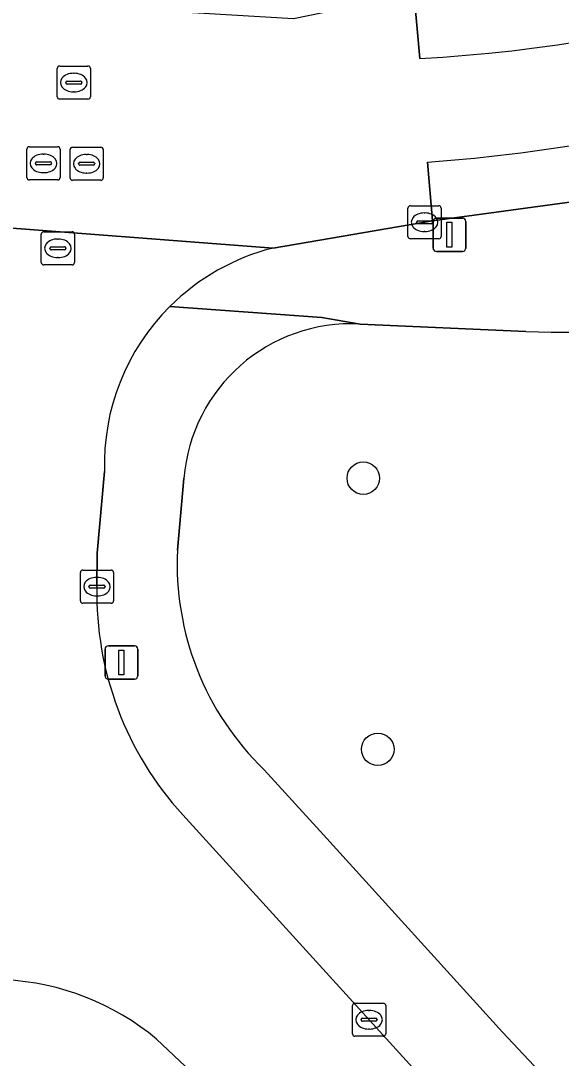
# Model space of a CAD drawing. Extents: x 161772 to 163126, y 383092 to 383917.
# Drawn here: x 162558.96 to 162575.24, y 383619.03 to 383650.31 of the extents above; entities that cross this region are included whole.
import ezdxf

# ---------------------------------------------------------------- set-up
doc = ezdxf.new("R2010")
doc.units = 0
for name, color, linetype in [('IMGEO_Boom', 7, 'Continuous'), ('IMGEO_Groenvoorziening', 7, 'Continuous'), ('IMGEO_Kolk', 7, 'Continuous'), ('IMGEO_Lichtmast', 7, 'Continuous'), ('IMGEO_Rijbaan_lokaal_gesloten', 7, 'Continuous'), ('IMGEO_Rijbaan_lokaal_open', 7, 'Continuous'), ('IMGEO_Rioolput', 7, 'Continuous'), ('IMGEO_Voetpad_open', 7, 'Continuous')]:
    doc.layers.add(name, color=color, linetype=linetype)

msp = doc.modelspace()

# ---------------------------------------------------------------- linework, layer by layer
at = {"layer": 'IMGEO_Boom'}
for centre in [(162569.277, 383636.516), (162569.714, 383628.341)]:
    msp.add_circle(centre, 0.489, dxfattribs=at)
at = {"layer": 'IMGEO_Groenvoorziening'}
for points in [[(162574.171, 383640.938), (162569.179, 383641.163)], [(162566.289, 383627.725), (162568.074, 383625.76), (162573.473, 383619.814), (162580.002, 383612.864), (162602.436, 383619.747), (162596.476, 383639.572)], [(162563.875, 383636.508), (162563.681, 383634.342)]]:
    msp.add_lwpolyline(points, dxfattribs=at)
for centre, radius, start, end in [((162575.586, 383681.085), 40.172, 267.9816, 285.5526), ((162568.911, 383636.119), 5.051, 86.963, 175.58), ((162572.283, 383633.91), 8.613, 177.1254, 225.897)]:
    msp.add_arc(centre, radius, start, end, dxfattribs=at)
at = {"layer": 'IMGEO_Kolk'}
for p, q in [((162570.623, 383643.805), (162570.623, 383644.657)), ((162570.698, 383644.731), (162571.55, 383644.731)), ((162571.111, 383644.511), (162571.136, 383644.511)), ((162571.624, 383644.657), (162571.624, 383643.805)), ((162570.882, 383644.225), (162570.882, 383644.237)), ((162571.32, 383644.188), (162570.922, 383644.188)), ((162570.925, 383644.274), (162571.323, 383644.274)), ((162571.366, 383644.237), (162571.366, 383644.225)), ((162571.134, 383643.951), (162571.109, 383643.951)), ((162571.55, 383643.731), (162570.698, 383643.731)), ((162560.753, 383632.819), (162560.753, 383633.671)), ((162560.828, 383633.745), (162561.68, 383633.745)), ((162561.241, 383633.525), (162561.266, 383633.525)), ((162561.754, 383633.671), (162561.754, 383632.819)), ((162561.012, 383633.239), (162561.012, 383633.251)), ((162561.45, 383633.202), (162561.052, 383633.202)), ((162561.055, 383633.288), (162561.453, 383633.288)), ((162561.496, 383633.251), (162561.496, 383633.239)), ((162561.264, 383632.965), (162561.239, 383632.965)), ((162561.68, 383632.745), (162560.828, 383632.745)), ((162569.026, 383620.688), (162569.878, 383620.688)), ((162568.951, 383619.762), (162568.951, 383620.614)), ((162569.439, 383620.468), (162569.464, 383620.468)), ((162569.952, 383620.614), (162569.952, 383619.762)), ((162569.21, 383620.182), (162569.21, 383620.194)), ((162569.648, 383620.145), (162569.25, 383620.145)), ((162569.253, 383620.231), (162569.651, 383620.231)), ((162569.694, 383620.194), (162569.694, 383620.182)), ((162569.462, 383619.908), (162569.437, 383619.908)), ((162569.878, 383619.688), (162569.026, 383619.688))]:
    msp.add_line(p, q, dxfattribs=at)
for points in [[(162570.623, 383643.805), (162570.623, 383644.657)], [(162570.698, 383644.731), (162571.55, 383644.731)], [(162571.624, 383644.657), (162571.624, 383643.805)], [(162571.55, 383643.731), (162570.698, 383643.731)], [(162560.753, 383632.819), (162560.753, 383633.671)], [(162560.828, 383633.745), (162561.68, 383633.745)], [(162561.754, 383633.671), (162561.754, 383632.819)], [(162561.68, 383632.745), (162560.828, 383632.745)], [(162569.026, 383620.688), (162569.878, 383620.688)], [(162568.951, 383619.762), (162568.951, 383620.614)], [(162569.952, 383620.614), (162569.952, 383619.762)], [(162569.878, 383619.688), (162569.026, 383619.688)]]:
    msp.add_lwpolyline(points, dxfattribs=at)
for centre, radius, start, end in [((162570.7, 383644.655), 0.0765, 91.552, 178.448), ((162570.7, 383644.655), 0.0765, 91.552, 178.448), ((162571.548, 383644.655), 0.0765, 1.552, 88.448), ((162571.548, 383644.655), 0.0765, 1.552, 88.448), ((162570.922, 383644.234), 0.0403, 85.8775, 175.7526), ((162570.919, 383644.224), 0.0366, 178.938, 274.7102), ((162571.323, 383644.231), 0.043, 264.8664, 352.4533), ((162571.327, 383644.236), 0.0386, 1.7309, 96.639), ((162570.7, 383643.807), 0.0765, 181.552, 268.448), ((162570.7, 383643.807), 0.0765, 181.552, 268.448), ((162571.548, 383643.807), 0.0765, 271.552, 358.448), ((162571.548, 383643.807), 0.0765, 271.552, 358.448), ((162560.83, 383633.669), 0.0765, 91.552, 178.448), ((162560.83, 383633.669), 0.0765, 91.552, 178.448), ((162561.678, 383633.669), 0.0765, 1.552, 88.448), ((162561.678, 383633.669), 0.0765, 1.552, 88.448), ((162561.052, 383633.248), 0.0403, 85.8775, 175.7526), ((162561.049, 383633.238), 0.0366, 178.938, 274.7102), ((162561.453, 383633.245), 0.043, 264.8664, 352.4533), ((162561.457, 383633.25), 0.0386, 1.7309, 96.639), ((162560.83, 383632.821), 0.0765, 181.552, 268.448), ((162560.83, 383632.821), 0.0765, 181.552, 268.448), ((162561.678, 383632.821), 0.0765, 271.552, 358.448), ((162561.678, 383632.821), 0.0765, 271.552, 358.448), ((162569.028, 383620.612), 0.0765, 91.552, 178.448), ((162569.028, 383620.612), 0.0765, 91.552, 178.448), ((162569.876, 383620.612), 0.0765, 1.552, 88.448), ((162569.876, 383620.612), 0.0765, 1.552, 88.448), ((162569.25, 383620.191), 0.0403, 85.8775, 175.7526), ((162569.247, 383620.181), 0.0366, 178.938, 274.7102), ((162569.651, 383620.188), 0.043, 264.8664, 352.4533), ((162569.655, 383620.193), 0.0386, 1.7309, 96.639), ((162569.028, 383619.764), 0.0765, 181.552, 268.448), ((162569.028, 383619.764), 0.0765, 181.552, 268.448), ((162569.876, 383619.764), 0.0765, 271.552, 358.448), ((162569.876, 383619.764), 0.0765, 271.552, 358.448)]:
    msp.add_arc(centre, radius, start, end, dxfattribs=at)
for centre, major_axis, ratio, start_param, end_param in [((162571.11, 383644.231), (-0.387, 0.002), 0.722429, 4.712389, 7.853982), ((162571.135, 383644.231), (-0.39, 0.002), 0.717154, 1.570796, 4.712389), ((162561.24, 383633.245), (-0.387, 0.002), 0.722429, 4.712389, 7.853982), ((162561.265, 383633.245), (-0.39, 0.002), 0.717154, 1.570796, 4.712389), ((162569.438, 383620.188), (-0.387, 0.002), 0.722429, 4.712389, 7.853982), ((162569.463, 383620.188), (-0.39, 0.002), 0.717154, 1.570796, 4.712389)]:
    msp.add_ellipse(centre, major_axis=major_axis, ratio=ratio, start_param=start_param, end_param=end_param, dxfattribs=at)
at = {"layer": 'IMGEO_Lichtmast'}
for p, q in [((162571.379, 383643.454), (162571.379, 383644.254)), ((162571.379, 383644.254), (162571.379, 383643.454)), ((162571.479, 383644.354), (162572.269, 383644.354)), ((162572.269, 383644.354), (162571.479, 383644.354)), ((162572.369, 383644.254), (162572.369, 383643.454)), ((162572.369, 383643.454), (162572.369, 383644.254)), ((162572.269, 383643.354), (162571.479, 383643.354)), ((162571.479, 383643.354), (162572.269, 383643.354)), ((162561.496, 383630.56), (162561.496, 383631.36)), ((162561.496, 383631.36), (162561.496, 383630.56)), ((162561.596, 383631.46), (162562.386, 383631.46)), ((162562.386, 383631.46), (162561.596, 383631.46)), ((162562.486, 383631.36), (162562.486, 383630.56)), ((162562.486, 383630.56), (162562.486, 383631.36)), ((162562.386, 383630.46), (162561.596, 383630.46)), ((162561.596, 383630.46), (162562.386, 383630.46))]:
    msp.add_line(p, q, dxfattribs=at)
for points in [[(162571.799, 383644.229), (162571.949, 383644.229), (162571.949, 383643.479), (162571.799, 383643.479), (162571.799, 383644.229)], [(162561.916, 383631.335), (162562.066, 383631.335), (162562.066, 383630.585), (162561.916, 383630.585), (162561.916, 383631.335)]]:
    msp.add_lwpolyline(points, dxfattribs=at)
for centre, start, end in [((162571.479, 383644.254), 90, 180), ((162571.479, 383644.254), 90, 180), ((162572.269, 383644.254), 0, 90), ((162572.269, 383644.254), 360, 90), ((162571.479, 383643.454), 180, 270), ((162571.479, 383643.454), 180, 270), ((162572.269, 383643.454), 270, 0), ((162572.269, 383643.454), 270, 0), ((162561.596, 383631.36), 90, 180), ((162561.596, 383631.36), 90, 180), ((162562.386, 383631.36), 0, 90), ((162562.386, 383631.36), 360, 90), ((162561.596, 383630.56), 180, 270), ((162561.596, 383630.56), 180, 270), ((162562.386, 383630.56), 270, 0), ((162562.386, 383630.56), 270, 0)]:
    msp.add_arc(centre, 0.1, start, end, dxfattribs=at)
at = {"layer": 'IMGEO_Rijbaan_lokaal_gesloten'}
for points in [[(162573.155, 383651.166), (162572.675, 383651.144), (162570.819, 383650.964), (162570.983, 383649.17)], [(162571.215, 383646.047), (162571.364, 383644.272), (162575.643, 383644.852)]]:
    msp.add_lwpolyline(points, dxfattribs=at)
for centre, radius, start, end in [((162568.617, 383693.96), 44.853, 273.0241, 301.3112), ((162567.638, 383696.088), 50.169, 274.0882, 299.8289)]:
    msp.add_arc(centre, radius, start, end, dxfattribs=at)
at = {"layer": 'IMGEO_Rijbaan_lokaal_open'}
for points in [[(162452.209, 383653.79), (162452.027, 383650.822), (162546.283, 383646.661), (162546.24, 383644.939), (162548.214, 383644.855), (162566.564, 383643.453), (162571.364, 383644.272), (162571.215, 383646.047)], [(162570.983, 383649.17), (162570.819, 383650.964), (162569.386, 383650.816), (162567.171, 383650.365), (162548.585, 383651.484), (162546.385, 383651.52), (162546.343, 383649.695), (162504.627, 383651.502), (162452.209, 383653.79)], [(162566.564, 383643.453), (162548.214, 383644.855)], [(162561.254, 383633.245), (162561.262, 383634.256), (162561.478, 383636.72)], [(162565.163, 383614.216), (162577.268, 383600.852), (162580.844, 383596.904), (162582.915, 383594.618), (162588.295, 383599.48), (162582.175, 383606.176), (162579.39, 383609.247), (162576.892, 383612.013), (162572.574, 383616.753), (162563.836, 383626.368)], [(162563.046, 383619.601), (162564.446, 383618.29)]]:
    msp.add_lwpolyline(points, dxfattribs=at)
for centre, radius, start, end in [((162568.617, 383693.96), 44.853, 273.0241, 301.3112), ((162567.638, 383696.088), 50.169, 274.0882, 299.8289), ((162568.205, 383636.926), 6.731, 104.1117, 134.9371), ((162568.205, 383636.926), 6.73, 134.9399, 181.7557), ((162571.115, 383633.024), 9.864, 178.7174, 222.4404), ((162558.13, 383613.762), 7.633, 49.9054, 87.4025)]:
    msp.add_arc(centre, radius, start, end, dxfattribs=at)
at = {"layer": 'IMGEO_Rioolput'}
for p, q in [((162560.056, 383648.016), (162560.056, 383648.868)), ((162560.131, 383648.942), (162560.983, 383648.942)), ((162561.057, 383648.868), (162561.057, 383648.016)), ((162560.544, 383648.722), (162560.569, 383648.722)), ((162560.315, 383648.436), (162560.315, 383648.448)), ((162560.753, 383648.399), (162560.355, 383648.399)), ((162560.358, 383648.485), (162560.756, 383648.485)), ((162560.799, 383648.448), (162560.799, 383648.436)), ((162560.983, 383647.942), (162560.131, 383647.942)), ((162560.567, 383648.162), (162560.542, 383648.162)), ((162559.142, 383645.58), (162559.142, 383646.432)), ((162559.217, 383646.506), (162560.069, 383646.506)), ((162560.143, 383646.432), (162560.143, 383645.58)), ((162560.442, 383645.569), (162560.442, 383646.421)), ((162560.517, 383646.495), (162561.369, 383646.495)), ((162561.443, 383646.421), (162561.443, 383645.569)), ((162559.401, 383646), (162559.401, 383646.012)), ((162559.444, 383646.049), (162559.842, 383646.049)), ((162559.63, 383646.286), (162559.655, 383646.286)), ((162559.885, 383646.012), (162559.885, 383646)), ((162560.701, 383645.989), (162560.701, 383646.001)), ((162560.744, 383646.038), (162561.142, 383646.038)), ((162560.93, 383646.275), (162560.955, 383646.275)), ((162561.185, 383646.001), (162561.185, 383645.989)), ((162559.839, 383645.963), (162559.441, 383645.963)), ((162559.653, 383645.726), (162559.628, 383645.726)), ((162561.139, 383645.952), (162560.741, 383645.952)), ((162560.953, 383645.715), (162560.928, 383645.715)), ((162560.069, 383645.506), (162559.217, 383645.506)), ((162561.369, 383645.495), (162560.517, 383645.495)), ((162559.576, 383643.02), (162559.576, 383643.872)), ((162559.651, 383643.946), (162560.503, 383643.946)), ((162560.577, 383643.872), (162560.577, 383643.02)), ((162560.064, 383643.726), (162560.089, 383643.726)), ((162559.835, 383643.44), (162559.835, 383643.452)), ((162560.273, 383643.403), (162559.875, 383643.403)), ((162559.878, 383643.489), (162560.276, 383643.489)), ((162560.319, 383643.452), (162560.319, 383643.44)), ((162560.503, 383642.946), (162559.651, 383642.946)), ((162560.087, 383643.166), (162560.062, 383643.166))]:
    msp.add_line(p, q, dxfattribs=at)
for points in [[(162560.056, 383648.016), (162560.056, 383648.868)], [(162560.131, 383648.942), (162560.983, 383648.942)], [(162561.057, 383648.868), (162561.057, 383648.016)], [(162560.983, 383647.942), (162560.131, 383647.942)], [(162559.142, 383645.58), (162559.142, 383646.432)], [(162559.217, 383646.506), (162560.069, 383646.506)], [(162560.143, 383646.432), (162560.143, 383645.58)], [(162560.442, 383645.569), (162560.442, 383646.421)], [(162560.517, 383646.495), (162561.369, 383646.495)], [(162561.443, 383646.421), (162561.443, 383645.569)], [(162560.069, 383645.506), (162559.217, 383645.506)], [(162561.369, 383645.495), (162560.517, 383645.495)], [(162559.576, 383643.02), (162559.576, 383643.872)], [(162559.651, 383643.946), (162560.503, 383643.946)], [(162560.577, 383643.872), (162560.577, 383643.02)], [(162560.503, 383642.946), (162559.651, 383642.946)]]:
    msp.add_lwpolyline(points, dxfattribs=at)
for centre, radius, start, end in [((162560.133, 383648.866), 0.0765, 91.552, 178.448), ((162560.133, 383648.866), 0.0765, 91.552, 178.448), ((162560.981, 383648.866), 0.0765, 1.552, 88.448), ((162560.981, 383648.866), 0.0765, 1.552, 88.448), ((162560.355, 383648.445), 0.0403, 85.8775, 175.7526), ((162560.352, 383648.435), 0.0366, 178.938, 274.7102), ((162560.756, 383648.442), 0.043, 264.8664, 352.4533), ((162560.76, 383648.447), 0.0386, 1.7309, 96.639), ((162560.133, 383648.018), 0.0765, 181.552, 268.448), ((162560.133, 383648.018), 0.0765, 181.552, 268.448), ((162560.981, 383648.018), 0.0765, 271.552, 358.448), ((162560.981, 383648.018), 0.0765, 271.552, 358.448), ((162559.219, 383646.43), 0.0765, 91.552, 178.448), ((162559.219, 383646.43), 0.0765, 91.552, 178.448), ((162560.067, 383646.43), 0.0765, 1.552, 88.448), ((162560.067, 383646.43), 0.0765, 1.552, 88.448), ((162560.519, 383646.419), 0.0765, 91.552, 178.448), ((162560.519, 383646.419), 0.0765, 91.552, 178.448), ((162561.367, 383646.419), 0.0765, 1.552, 88.448), ((162561.367, 383646.419), 0.0765, 1.552, 88.448), ((162559.441, 383646.009), 0.0403, 85.8775, 175.7526), ((162559.438, 383645.999), 0.0366, 178.938, 274.7102), ((162559.842, 383646.006), 0.043, 264.8664, 352.4533), ((162559.846, 383646.011), 0.0386, 1.7309, 96.639), ((162560.741, 383645.998), 0.0403, 85.8775, 175.7526), ((162561.146, 383646), 0.0386, 1.7309, 96.639), ((162560.738, 383645.988), 0.0366, 178.938, 274.7102), ((162561.142, 383645.995), 0.043, 264.8664, 352.4533), ((162559.219, 383645.582), 0.0765, 181.552, 268.448), ((162559.219, 383645.582), 0.0765, 181.552, 268.448), ((162560.067, 383645.582), 0.0765, 271.552, 358.448), ((162560.067, 383645.582), 0.0765, 271.552, 358.448), ((162560.519, 383645.571), 0.0765, 181.552, 268.448), ((162560.519, 383645.571), 0.0765, 181.552, 268.448), ((162561.367, 383645.571), 0.0765, 271.552, 358.448), ((162561.367, 383645.571), 0.0765, 271.552, 358.448), ((162559.653, 383643.87), 0.0765, 91.552, 178.448), ((162559.653, 383643.87), 0.0765, 91.552, 178.448), ((162560.501, 383643.87), 0.0765, 1.552, 88.448), ((162560.501, 383643.87), 0.0765, 1.552, 88.448), ((162559.875, 383643.449), 0.0403, 85.8775, 175.7526), ((162559.872, 383643.439), 0.0366, 178.938, 274.7102), ((162560.276, 383643.446), 0.043, 264.8664, 352.4533), ((162560.28, 383643.451), 0.0386, 1.7309, 96.639), ((162559.653, 383643.022), 0.0765, 181.552, 268.448), ((162559.653, 383643.022), 0.0765, 181.552, 268.448), ((162560.501, 383643.022), 0.0765, 271.552, 358.448), ((162560.501, 383643.022), 0.0765, 271.552, 358.448)]:
    msp.add_arc(centre, radius, start, end, dxfattribs=at)
for centre, major_axis, ratio, start_param, end_param in [((162560.543, 383648.442), (-0.387, 0.002), 0.722429, 4.712389, 7.853982), ((162560.568, 383648.442), (-0.39, 0.002), 0.717154, 1.570796, 4.712389), ((162559.629, 383646.006), (-0.387, 0.002), 0.722429, 4.712389, 7.853982), ((162559.654, 383646.006), (-0.39, 0.002), 0.717154, 1.570796, 4.712389), ((162560.929, 383645.995), (-0.387, 0.002), 0.722429, 4.712389, 7.853982), ((162560.954, 383645.995), (-0.39, 0.002), 0.717154, 1.570796, 4.712389), ((162560.063, 383643.446), (-0.387, 0.002), 0.722429, 4.712389, 7.853982), ((162560.088, 383643.446), (-0.39, 0.002), 0.717154, 1.570796, 4.712389)]:
    msp.add_ellipse(centre, major_axis=major_axis, ratio=ratio, start_param=start_param, end_param=end_param, dxfattribs=at)
at = {"layer": 'IMGEO_Voetpad_open'}
for points in [[(162575.895, 383643.32), (162575.643, 383644.852), (162571.364, 383644.272), (162566.564, 383643.453)], [(162563.451, 383641.69), (162568.024, 383641.355), (162569.179, 383641.163), (162574.171, 383640.938)], [(162569.179, 383641.163), (162568.024, 383641.355), (162563.451, 383641.69)], [(162561.478, 383636.72), (162561.262, 383634.256), (162561.254, 383633.245)], [(162563.681, 383634.342), (162563.875, 383636.508)], [(162573.473, 383619.814), (162568.074, 383625.76), (162566.289, 383627.725)], [(162563.836, 383626.368), (162572.574, 383616.753), (162576.892, 383612.013), (162579.39, 383609.247), (162582.175, 383606.176), (162588.295, 383599.48), (162590.11, 383597.493), (162606.938, 383579.08)], [(162609.688, 383580.04), (162602.21, 383588.322), (162592.67, 383598.878), (162590.018, 383601.813), (162586.45, 383605.761), (162583.23, 383609.324), (162580.002, 383612.864), (162573.473, 383619.814)], [(162564.446, 383618.29), (162563.046, 383619.601)]]:
    msp.add_lwpolyline(points, dxfattribs=at)
for centre, radius, start, end in [((162568.205, 383636.926), 6.731, 104.1117, 134.9371), ((162575.586, 383681.085), 40.172, 267.9816, 285.5526), ((162568.205, 383636.926), 6.73, 134.9399, 181.7557), ((162568.911, 383636.119), 5.051, 86.963, 175.58), ((162572.283, 383633.91), 8.613, 177.1254, 225.897), ((162571.115, 383633.024), 9.864, 178.7174, 222.4404), ((162558.13, 383613.762), 7.633, 49.9054, 87.4025)]:
    msp.add_arc(centre, radius, start, end, dxfattribs=at)

doc.saveas('drawing.dxf')
